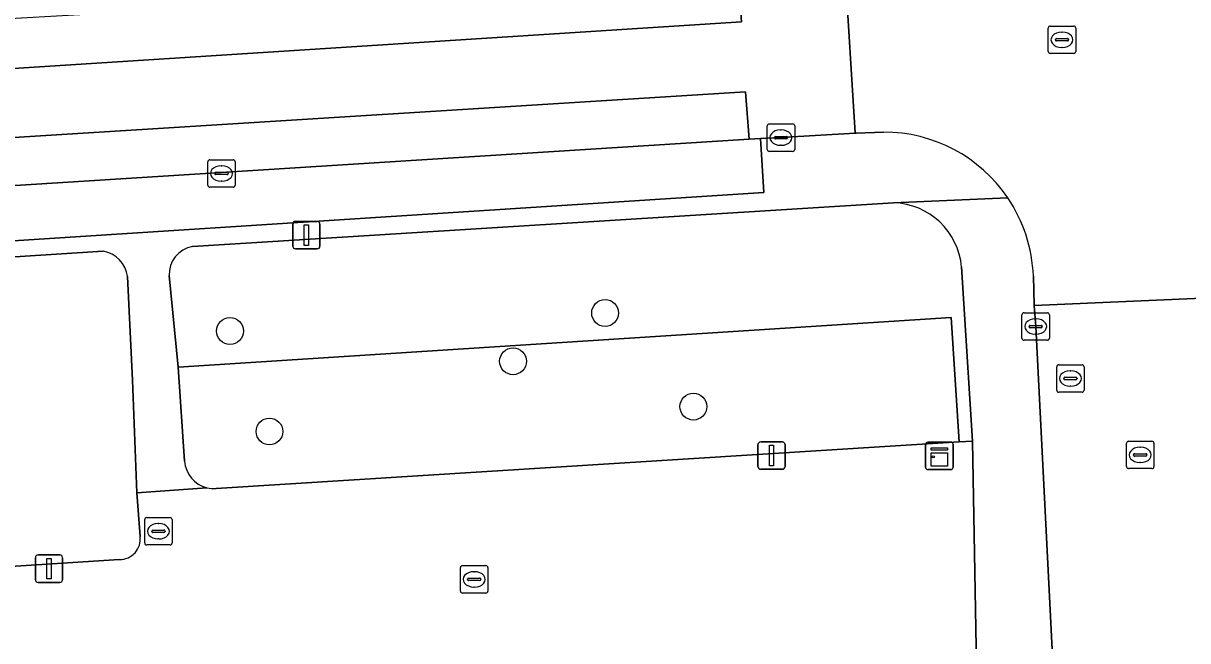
# Model space of a CAD drawing. Extents: x 159680 to 160786, y 387323 to 388340.
# Drawn here: x 160312.14 to 160354.58, y 388009.91 to 388032.41 of the extents above; entities that cross this region are included whole.
import ezdxf

# ---------------------------------------------------------------- set-up
doc = ezdxf.new("R2010")
doc.units = 0
for name, color, linetype in [('IMGEO_Boom', 7, 'Continuous'), ('IMGEO_Groenvoorziening', 7, 'Continuous'), ('IMGEO_Kast', 7, 'Continuous'), ('IMGEO_Kolk', 7, 'Continuous'), ('IMGEO_Lichtmast', 7, 'Continuous'), ('IMGEO_Parkeervlak_open', 7, 'Continuous'), ('IMGEO_Rijbaan_lokaal_gesloten', 7, 'Continuous'), ('IMGEO_Rijbaan_lokaal_open', 7, 'Continuous'), ('IMGEO_Rioolput', 7, 'Continuous'), ('IMGEO_Voetpad_open', 7, 'Continuous')]:
    doc.layers.add(name, color=color, linetype=linetype)

msp = doc.modelspace()

# ---------------------------------------------------------------- linework, layer by layer
at = {"layer": 'IMGEO_Boom'}
for centre in [(160333.347, 388021.85), (160319.671, 388021.194), (160329.991, 388020.091), (160336.565, 388018.438), (160321.111, 388017.532)]:
    msp.add_circle(centre, 0.489, dxfattribs=at)
at = {"layer": 'IMGEO_Groenvoorziening'}
for points in [[(160343.856, 388025.866), (160318.3, 388024.278)], [(160315.054, 388024.104), (160287.569, 388022.346)], [(160317.457, 388023.213), (160317.78, 388019.875), (160345.965, 388021.69), (160346.252, 388017.152), (160346.738, 388017.182), (160346.342, 388023.527)], [(160316.114, 388019.406), (160315.931, 388023.182)], [(160345.965, 388021.69), (160317.78, 388019.875), (160318.017, 388016.449)], [(160319.163, 388015.454), (160346.252, 388017.152), (160345.965, 388021.69)], [(160316.395, 388013.706), (160316.28, 388015.301), (160316.114, 388019.406)], [(160288.191, 388011.122), (160288.314, 388011.112), (160288.4, 388011.114), (160315.643, 388012.865)]]:
    msp.add_lwpolyline(points, dxfattribs=at)
for centre, radius, start, end in [((160343.781, 388023.295), 2.572, 5.1688, 88.3213), ((160318.486, 388023.264), 1.03, 100.41, 182.8633), ((160314.863, 388023.044), 1.077, 7.3685, 79.7657), ((160319.087, 388016.524), 1.073, 184.0174, 255.8618), ((160319.084, 388016.484), 1.033, 255.4711, 274.3847), ((160315.652, 388013.614), 0.749, 269.3469, 7.0486)]:
    msp.add_arc(centre, radius, start, end, dxfattribs=at)
at = {"layer": 'IMGEO_Kast'}
for p, q in [((160345.032, 388016.216), (160345.032, 388017.057)), ((160345.032, 388017.057), (160345.032, 388016.216)), ((160345.107, 388017.141), (160345.948, 388017.141)), ((160345.948, 388017.141), (160345.107, 388017.141)), ((160346.032, 388017.066), (160346.032, 388016.225)), ((160346.032, 388016.225), (160346.032, 388017.066)), ((160345.957, 388016.141), (160345.116, 388016.141)), ((160345.116, 388016.141), (160345.957, 388016.141))]:
    msp.add_line(p, q, dxfattribs=at)
for points in [[(160345.227, 388016.931), (160345.827, 388016.931), (160345.827, 388016.846), (160345.227, 388016.846), (160345.227, 388016.931)], [(160345.227, 388016.756), (160345.827, 388016.756), (160345.827, 388016.267), (160345.227, 388016.267), (160345.227, 388016.756)]]:
    msp.add_lwpolyline(points, dxfattribs=at)
msp.add_circle((160345.311, 388016.605), 0.0377, dxfattribs=at)
for centre, start, end in [((160345.11, 388017.063), 92.4484, 184.2845), ((160345.11, 388017.063), 92.4484, 184.2845), ((160345.954, 388017.063), 2.4484, 94.2845), ((160345.954, 388017.063), 2.4484, 94.2845), ((160345.11, 388016.219), 182.4484, 274.2845), ((160345.11, 388016.219), 182.4484, 274.2845), ((160345.954, 388016.219), 272.4484, 4.2845), ((160345.954, 388016.219), 272.4484, 4.2845)]:
    msp.add_arc(centre, 0.0779, start, end, dxfattribs=at)
at = {"layer": 'IMGEO_Kolk'}
for p, q in [((160339.256, 388027.815), (160339.256, 388028.667)), ((160339.331, 388028.741), (160340.183, 388028.741)), ((160339.744, 388028.521), (160339.769, 388028.521)), ((160340.257, 388028.667), (160340.257, 388027.815)), ((160339.515, 388028.235), (160339.515, 388028.247)), ((160339.953, 388028.198), (160339.555, 388028.198)), ((160339.558, 388028.284), (160339.956, 388028.284)), ((160339.999, 388028.247), (160339.999, 388028.235)), ((160340.183, 388027.741), (160339.331, 388027.741)), ((160339.767, 388027.961), (160339.742, 388027.961)), ((160318.86, 388026.509), (160318.86, 388027.361)), ((160318.935, 388027.435), (160319.787, 388027.435)), ((160319.348, 388027.215), (160319.373, 388027.215)), ((160319.861, 388027.361), (160319.861, 388026.509)), ((160319.119, 388026.929), (160319.119, 388026.941)), ((160319.557, 388026.892), (160319.159, 388026.892)), ((160319.162, 388026.978), (160319.56, 388026.978)), ((160319.603, 388026.941), (160319.603, 388026.929)), ((160319.787, 388026.435), (160318.935, 388026.435)), ((160319.371, 388026.655), (160319.346, 388026.655)), ((160348.542, 388020.931), (160348.542, 388021.783)), ((160348.617, 388021.857), (160349.469, 388021.857)), ((160349.543, 388021.783), (160349.543, 388020.931)), ((160348.801, 388021.351), (160348.801, 388021.363)), ((160349.239, 388021.314), (160348.841, 388021.314)), ((160348.844, 388021.4), (160349.242, 388021.4)), ((160349.03, 388021.637), (160349.055, 388021.637)), ((160349.285, 388021.363), (160349.285, 388021.351)), ((160349.469, 388020.857), (160348.617, 388020.857)), ((160349.053, 388021.077), (160349.028, 388021.077)), ((160316.561, 388013.47), (160316.561, 388014.322)), ((160316.636, 388014.396), (160317.488, 388014.396)), ((160317.049, 388014.176), (160317.074, 388014.176)), ((160317.562, 388014.322), (160317.562, 388013.47)), ((160316.82, 388013.89), (160316.82, 388013.902)), ((160317.258, 388013.853), (160316.86, 388013.853)), ((160316.863, 388013.939), (160317.261, 388013.939)), ((160317.072, 388013.616), (160317.047, 388013.616)), ((160317.304, 388013.902), (160317.304, 388013.89)), ((160317.488, 388013.396), (160316.636, 388013.396)), ((160328.073, 388011.717), (160328.073, 388012.569)), ((160328.148, 388012.643), (160329, 388012.643)), ((160328.561, 388012.423), (160328.586, 388012.423)), ((160329.074, 388012.569), (160329.074, 388011.717)), ((160328.332, 388012.137), (160328.332, 388012.149)), ((160328.77, 388012.1), (160328.372, 388012.1)), ((160328.375, 388012.186), (160328.773, 388012.186)), ((160328.816, 388012.149), (160328.816, 388012.137)), ((160329, 388011.643), (160328.148, 388011.643)), ((160328.584, 388011.863), (160328.559, 388011.863))]:
    msp.add_line(p, q, dxfattribs=at)
for points in [[(160339.256, 388027.815), (160339.256, 388028.667)], [(160339.331, 388028.741), (160340.183, 388028.741)], [(160340.257, 388028.667), (160340.257, 388027.815)], [(160340.183, 388027.741), (160339.331, 388027.741)], [(160318.86, 388026.509), (160318.86, 388027.361)], [(160318.935, 388027.435), (160319.787, 388027.435)], [(160319.861, 388027.361), (160319.861, 388026.509)], [(160319.787, 388026.435), (160318.935, 388026.435)], [(160348.542, 388020.931), (160348.542, 388021.783)], [(160348.617, 388021.857), (160349.469, 388021.857)], [(160349.543, 388021.783), (160349.543, 388020.931)], [(160349.469, 388020.857), (160348.617, 388020.857)], [(160316.561, 388013.47), (160316.561, 388014.322)], [(160316.636, 388014.396), (160317.488, 388014.396)], [(160317.562, 388014.322), (160317.562, 388013.47)], [(160317.488, 388013.396), (160316.636, 388013.396)], [(160328.073, 388011.717), (160328.073, 388012.569)], [(160328.148, 388012.643), (160329, 388012.643)], [(160329.074, 388012.569), (160329.074, 388011.717)], [(160329, 388011.643), (160328.148, 388011.643)]]:
    msp.add_lwpolyline(points, dxfattribs=at)
for centre, radius, start, end in [((160339.333, 388028.665), 0.0765, 91.552, 178.448), ((160339.333, 388028.665), 0.0765, 91.552, 178.448), ((160340.181, 388028.665), 0.0765, 1.552, 88.448), ((160340.181, 388028.665), 0.0765, 1.552, 88.448), ((160339.555, 388028.244), 0.0403, 85.8775, 175.7526), ((160339.552, 388028.234), 0.0366, 178.938, 274.7102), ((160339.956, 388028.241), 0.043, 264.8664, 352.4533), ((160339.96, 388028.246), 0.0386, 1.7309, 96.639), ((160339.333, 388027.817), 0.0765, 181.552, 268.448), ((160339.333, 388027.817), 0.0765, 181.552, 268.448), ((160340.181, 388027.817), 0.0765, 271.552, 358.448), ((160340.181, 388027.817), 0.0765, 271.552, 358.448), ((160318.937, 388027.359), 0.0765, 91.552, 178.448), ((160318.937, 388027.359), 0.0765, 91.552, 178.448), ((160319.785, 388027.359), 0.0765, 1.552, 88.448), ((160319.785, 388027.359), 0.0765, 1.552, 88.448), ((160319.159, 388026.938), 0.0403, 85.8775, 175.7526), ((160319.156, 388026.928), 0.0366, 178.938, 274.7102), ((160319.56, 388026.935), 0.043, 264.8664, 352.4533), ((160319.564, 388026.94), 0.0386, 1.7309, 96.639), ((160318.937, 388026.511), 0.0765, 181.552, 268.448), ((160318.937, 388026.511), 0.0765, 181.552, 268.448), ((160319.785, 388026.511), 0.0765, 271.552, 358.448), ((160319.785, 388026.511), 0.0765, 271.552, 358.448), ((160348.619, 388021.781), 0.0765, 91.552, 178.448), ((160348.619, 388021.781), 0.0765, 91.552, 178.448), ((160349.467, 388021.781), 0.0765, 1.552, 88.448), ((160349.467, 388021.781), 0.0765, 1.552, 88.448), ((160348.841, 388021.36), 0.0403, 85.8775, 175.7526), ((160348.838, 388021.35), 0.0366, 178.938, 274.7102), ((160349.242, 388021.357), 0.043, 264.8664, 352.4533), ((160349.246, 388021.362), 0.0386, 1.7309, 96.639), ((160348.619, 388020.933), 0.0765, 181.552, 268.448), ((160348.619, 388020.933), 0.0765, 181.552, 268.448), ((160349.467, 388020.933), 0.0765, 271.552, 358.448), ((160349.467, 388020.933), 0.0765, 271.552, 358.448), ((160316.638, 388014.32), 0.0765, 91.552, 178.448), ((160316.638, 388014.32), 0.0765, 91.552, 178.448), ((160317.486, 388014.32), 0.0765, 1.552, 88.448), ((160317.486, 388014.32), 0.0765, 1.552, 88.448), ((160316.86, 388013.899), 0.0403, 85.8775, 175.7526), ((160316.857, 388013.889), 0.0366, 178.938, 274.7102), ((160317.261, 388013.896), 0.043, 264.8664, 352.4533), ((160317.265, 388013.901), 0.0386, 1.7309, 96.639), ((160316.638, 388013.472), 0.0765, 181.552, 268.448), ((160316.638, 388013.472), 0.0765, 181.552, 268.448), ((160317.486, 388013.472), 0.0765, 271.552, 358.448), ((160317.486, 388013.472), 0.0765, 271.552, 358.448), ((160328.15, 388012.567), 0.0765, 91.552, 178.448), ((160328.15, 388012.567), 0.0765, 91.552, 178.448), ((160328.998, 388012.567), 0.0765, 1.552, 88.448), ((160328.998, 388012.567), 0.0765, 1.552, 88.448), ((160328.372, 388012.146), 0.0403, 85.8775, 175.7526), ((160328.369, 388012.136), 0.0366, 178.938, 274.7102), ((160328.773, 388012.143), 0.043, 264.8664, 352.4533), ((160328.777, 388012.148), 0.0386, 1.7309, 96.639), ((160328.15, 388011.719), 0.0765, 181.552, 268.448), ((160328.15, 388011.719), 0.0765, 181.552, 268.448), ((160328.998, 388011.719), 0.0765, 271.552, 358.448), ((160328.998, 388011.719), 0.0765, 271.552, 358.448)]:
    msp.add_arc(centre, radius, start, end, dxfattribs=at)
for centre, major_axis, ratio, start_param, end_param in [((160339.743, 388028.241), (-0.387, 0.002), 0.722429, 4.712389, 7.853982), ((160339.768, 388028.241), (-0.39, 0.002), 0.717154, 1.570796, 4.712389), ((160319.347, 388026.935), (-0.387, 0.002), 0.722429, 4.712389, 7.853982), ((160319.372, 388026.935), (-0.39, 0.002), 0.717154, 1.570796, 4.712389), ((160349.029, 388021.357), (-0.387, 0.002), 0.722429, 4.712389, 7.853982), ((160349.054, 388021.357), (-0.39, 0.002), 0.717154, 1.570796, 4.712389), ((160317.048, 388013.896), (-0.387, 0.002), 0.722429, 4.712389, 7.853982), ((160317.073, 388013.896), (-0.39, 0.002), 0.717154, 1.570796, 4.712389), ((160328.56, 388012.143), (-0.387, 0.002), 0.722429, 4.712389, 7.853982), ((160328.585, 388012.143), (-0.39, 0.002), 0.717154, 1.570796, 4.712389)]:
    msp.add_ellipse(centre, major_axis=major_axis, ratio=ratio, start_param=start_param, end_param=end_param, dxfattribs=at)
at = {"layer": 'IMGEO_Lichtmast'}
for p, q in [((160321.961, 388024.289), (160321.961, 388025.089)), ((160321.961, 388025.089), (160321.961, 388024.289)), ((160322.061, 388025.189), (160322.851, 388025.189)), ((160322.851, 388025.189), (160322.061, 388025.189)), ((160322.951, 388025.089), (160322.951, 388024.289)), ((160322.951, 388024.289), (160322.951, 388025.089)), ((160322.851, 388024.189), (160322.061, 388024.189)), ((160322.061, 388024.189), (160322.851, 388024.189)), ((160338.919, 388016.253), (160338.919, 388017.053)), ((160338.919, 388017.053), (160338.919, 388016.253)), ((160339.019, 388017.153), (160339.809, 388017.153)), ((160339.809, 388017.153), (160339.019, 388017.153)), ((160339.909, 388017.053), (160339.909, 388016.253)), ((160339.909, 388016.253), (160339.909, 388017.053)), ((160339.809, 388016.153), (160339.019, 388016.153)), ((160339.019, 388016.153), (160339.809, 388016.153)), ((160312.577, 388012.131), (160312.577, 388012.931)), ((160312.577, 388012.931), (160312.577, 388012.131)), ((160312.677, 388013.031), (160313.467, 388013.031)), ((160313.467, 388013.031), (160312.677, 388013.031)), ((160313.567, 388012.931), (160313.567, 388012.131)), ((160313.567, 388012.131), (160313.567, 388012.931)), ((160313.467, 388012.031), (160312.677, 388012.031)), ((160312.677, 388012.031), (160313.467, 388012.031))]:
    msp.add_line(p, q, dxfattribs=at)
for points in [[(160322.381, 388025.064), (160322.531, 388025.064), (160322.531, 388024.314), (160322.381, 388024.314), (160322.381, 388025.064)], [(160339.339, 388017.028), (160339.489, 388017.028), (160339.489, 388016.278), (160339.339, 388016.278), (160339.339, 388017.028)], [(160312.997, 388012.906), (160313.147, 388012.906), (160313.147, 388012.156), (160312.997, 388012.156), (160312.997, 388012.906)]]:
    msp.add_lwpolyline(points, dxfattribs=at)
for centre, start, end in [((160322.061, 388025.089), 90, 180), ((160322.061, 388025.089), 90, 180), ((160322.851, 388025.089), 0, 90), ((160322.851, 388025.089), 360, 90), ((160322.061, 388024.289), 180, 270), ((160322.061, 388024.289), 180, 270), ((160322.851, 388024.289), 270, 0), ((160322.851, 388024.289), 270, 0), ((160339.019, 388017.053), 90, 180), ((160339.019, 388017.053), 90, 180), ((160339.809, 388017.053), 0, 90), ((160339.809, 388017.053), 360, 90), ((160339.019, 388016.253), 180, 270), ((160339.019, 388016.253), 180, 270), ((160339.809, 388016.253), 270, 0), ((160339.809, 388016.253), 270, 0), ((160312.677, 388012.931), 90, 180), ((160312.677, 388012.931), 90, 180), ((160313.467, 388012.931), 0, 90), ((160313.467, 388012.931), 360, 90), ((160312.677, 388012.131), 180, 270), ((160312.677, 388012.131), 180, 270), ((160313.467, 388012.131), 270, 0), ((160313.467, 388012.131), 270, 0)]:
    msp.add_arc(centre, 0.1, start, end, dxfattribs=at)
at = {"layer": 'IMGEO_Parkeervlak_open'}
msp.add_lwpolyline([(160339.005, 388028.206), (160338.592, 388028.187), (160297.975, 388025.628), (160280.045, 388024.494), (160259.103, 388023.167), (160255.446, 388022.909), (160255.596, 388020.929), (160308.738, 388024.292), (160339.136, 388026.242)], close=True, dxfattribs=at)
at = {"layer": 'IMGEO_Rijbaan_lokaal_gesloten'}
for points in [[(160338.195, 388034.165), (160336.541, 388034.05), (160330.104, 388033.673), (160318.787, 388033.009), (160317.603, 388032.912), (160309.501, 388032.454), (160297.65, 388031.683), (160297.399, 388031.668), (160289.544, 388031.148), (160279.473, 388030.494), (160277.493, 388030.35), (160269.356, 388029.816), (160263.039, 388029.425), (160258.564, 388029.153), (160245.382, 388028.282), (160245.491, 388026.537), (160290.916, 388029.427), (160338.317, 388032.462)], [(160338.592, 388028.187), (160338.462, 388029.906), (160303.208, 388027.708), (160245.653, 388024.011), (160245.738, 388022.293), (160255.446, 388022.909), (160259.103, 388023.167), (160280.045, 388024.494), (160297.975, 388025.628)]]:
    msp.add_lwpolyline(points, close=True, dxfattribs=at)
at = {"layer": 'IMGEO_Rijbaan_lokaal_open'}
msp.add_lwpolyline([(160342.087, 388034.465), (160339.206, 388034.235), (160338.195, 388034.165), (160338.317, 388032.462), (160290.916, 388029.427), (160245.491, 388026.537), (160245.653, 388024.011), (160303.208, 388027.708), (160338.462, 388029.906), (160338.592, 388028.187), (160339.005, 388028.206), (160339.757, 388028.241), (160342.466, 388028.402)], close=True, dxfattribs=at)
for points in [[(160343.132, 388034.504), (160342.087, 388034.465), (160342.466, 388028.402), (160342.495, 388028.403), (160343.496, 388028.444)], [(160348.96, 388023.193), (160348.99, 388022.129), (160355.954, 388022.426), (160355.836, 388024.169)], [(160358.017, 387990.056), (160357.405, 388000), (160356.971, 388007.059), (160356.721, 388011.124), (160356.557, 388013.782), (160355.985, 388021.607), (160355.954, 388022.426), (160348.99, 388022.129), (160349.043, 388021.357), (160349.685, 388008.865), (160351.172, 387985.211), (160352.606, 387967.09)]]:
    msp.add_lwpolyline(points, dxfattribs=at)
for centre, radius, start, end in [((160343.504, 388022.982), 5.462, 34.0867, 90.085), ((160343.491, 388022.982), 5.473, 2.2107, 34.0067)]:
    msp.add_arc(centre, radius, start, end, dxfattribs=at)
at = {"layer": 'IMGEO_Rioolput'}
for p, q in [((160349.576, 388032.308), (160350.428, 388032.308)), ((160349.501, 388031.382), (160349.501, 388032.234)), ((160349.803, 388031.851), (160350.201, 388031.851)), ((160349.989, 388032.088), (160350.014, 388032.088)), ((160350.502, 388032.234), (160350.502, 388031.382)), ((160349.76, 388031.802), (160349.76, 388031.814)), ((160350.198, 388031.765), (160349.8, 388031.765)), ((160350.012, 388031.528), (160349.987, 388031.528)), ((160350.244, 388031.814), (160350.244, 388031.802)), ((160350.428, 388031.308), (160349.576, 388031.308)), ((160349.883, 388019.963), (160350.735, 388019.963)), ((160349.808, 388019.037), (160349.808, 388019.889)), ((160350.296, 388019.743), (160350.321, 388019.743)), ((160350.809, 388019.889), (160350.809, 388019.037)), ((160350.067, 388019.457), (160350.067, 388019.469)), ((160350.505, 388019.42), (160350.107, 388019.42)), ((160350.11, 388019.506), (160350.508, 388019.506)), ((160350.319, 388019.183), (160350.294, 388019.183)), ((160350.551, 388019.469), (160350.551, 388019.457)), ((160350.735, 388018.963), (160349.883, 388018.963)), ((160352.354, 388016.253), (160352.354, 388017.105)), ((160352.429, 388017.179), (160353.281, 388017.179)), ((160353.355, 388017.105), (160353.355, 388016.253)), ((160352.613, 388016.673), (160352.613, 388016.685)), ((160353.051, 388016.636), (160352.653, 388016.636)), ((160352.656, 388016.722), (160353.054, 388016.722)), ((160352.842, 388016.959), (160352.867, 388016.959)), ((160353.097, 388016.685), (160353.097, 388016.673)), ((160353.281, 388016.179), (160352.429, 388016.179)), ((160352.865, 388016.399), (160352.84, 388016.399))]:
    msp.add_line(p, q, dxfattribs=at)
for points in [[(160349.576, 388032.308), (160350.428, 388032.308)], [(160349.501, 388031.382), (160349.501, 388032.234)], [(160350.502, 388032.234), (160350.502, 388031.382)], [(160350.428, 388031.308), (160349.576, 388031.308)], [(160349.883, 388019.963), (160350.735, 388019.963)], [(160349.808, 388019.037), (160349.808, 388019.889)], [(160350.809, 388019.889), (160350.809, 388019.037)], [(160350.735, 388018.963), (160349.883, 388018.963)], [(160352.354, 388016.253), (160352.354, 388017.105)], [(160352.429, 388017.179), (160353.281, 388017.179)], [(160353.355, 388017.105), (160353.355, 388016.253)], [(160353.281, 388016.179), (160352.429, 388016.179)]]:
    msp.add_lwpolyline(points, dxfattribs=at)
for centre, radius, start, end in [((160349.578, 388032.232), 0.0765, 91.552, 178.448), ((160349.578, 388032.232), 0.0765, 91.552, 178.448), ((160350.426, 388032.232), 0.0765, 1.552, 88.448), ((160350.426, 388032.232), 0.0765, 1.552, 88.448), ((160349.8, 388031.811), 0.0403, 85.8775, 175.7526), ((160350.205, 388031.813), 0.0386, 1.7309, 96.639), ((160349.797, 388031.801), 0.0366, 178.938, 274.7102), ((160350.201, 388031.808), 0.043, 264.8664, 352.4533), ((160349.578, 388031.384), 0.0765, 181.552, 268.448), ((160349.578, 388031.384), 0.0765, 181.552, 268.448), ((160350.426, 388031.384), 0.0765, 271.552, 358.448), ((160350.426, 388031.384), 0.0765, 271.552, 358.448), ((160349.885, 388019.887), 0.0765, 91.552, 178.448), ((160349.885, 388019.887), 0.0765, 91.552, 178.448), ((160350.733, 388019.887), 0.0765, 1.552, 88.448), ((160350.733, 388019.887), 0.0765, 1.552, 88.448), ((160350.107, 388019.466), 0.0403, 85.8775, 175.7526), ((160350.104, 388019.456), 0.0366, 178.938, 274.7102), ((160350.508, 388019.463), 0.043, 264.8664, 352.4533), ((160350.512, 388019.468), 0.0386, 1.7309, 96.639), ((160349.885, 388019.039), 0.0765, 181.552, 268.448), ((160349.885, 388019.039), 0.0765, 181.552, 268.448), ((160350.733, 388019.039), 0.0765, 271.552, 358.448), ((160350.733, 388019.039), 0.0765, 271.552, 358.448), ((160352.431, 388017.103), 0.0765, 91.552, 178.448), ((160352.431, 388017.103), 0.0765, 91.552, 178.448), ((160353.279, 388017.103), 0.0765, 1.552, 88.448), ((160353.279, 388017.103), 0.0765, 1.552, 88.448), ((160352.653, 388016.682), 0.0403, 85.8775, 175.7526), ((160352.65, 388016.672), 0.0366, 178.938, 274.7102), ((160353.054, 388016.679), 0.043, 264.8664, 352.4533), ((160353.058, 388016.684), 0.0386, 1.7309, 96.639), ((160352.431, 388016.255), 0.0765, 181.552, 268.448), ((160352.431, 388016.255), 0.0765, 181.552, 268.448), ((160353.279, 388016.255), 0.0765, 271.552, 358.448), ((160353.279, 388016.255), 0.0765, 271.552, 358.448)]:
    msp.add_arc(centre, radius, start, end, dxfattribs=at)
for centre, major_axis, ratio, start_param, end_param in [((160349.988, 388031.808), (-0.387, 0.002), 0.722429, 4.712389, 7.853982), ((160350.013, 388031.808), (-0.39, 0.002), 0.717154, 1.570796, 4.712389), ((160350.295, 388019.463), (-0.387, 0.002), 0.722429, 4.712389, 7.853982), ((160350.32, 388019.463), (-0.39, 0.002), 0.717154, 1.570796, 4.712389), ((160352.841, 388016.679), (-0.387, 0.002), 0.722429, 4.712389, 7.853982), ((160352.866, 388016.679), (-0.39, 0.002), 0.717154, 1.570796, 4.712389)]:
    msp.add_ellipse(centre, major_axis=major_axis, ratio=ratio, start_param=start_param, end_param=end_param, dxfattribs=at)
at = {"layer": 'IMGEO_Voetpad_open'}
for points in [[(160343.496, 388028.444), (160342.495, 388028.403), (160342.466, 388028.402), (160339.757, 388028.241), (160339.005, 388028.206), (160339.136, 388026.242), (160308.738, 388024.292), (160255.596, 388020.929), (160255.446, 388022.909), (160245.738, 388022.293), (160235.933, 388021.671), (160228.198, 388021.177)], [(160318.3, 388024.278), (160343.856, 388025.866), (160348.028, 388026.043)], [(160348.028, 388026.043), (160343.856, 388025.866)], [(160287.569, 388022.346), (160315.054, 388024.104)], [(160346.342, 388023.527), (160346.738, 388017.182), (160346.91, 388007.636)], [(160315.931, 388023.182), (160316.114, 388019.406), (160316.28, 388015.301), (160318.825, 388015.484)], [(160318.017, 388016.449), (160317.78, 388019.875), (160317.457, 388023.213)], [(160352.606, 387967.09), (160351.172, 387985.211), (160349.685, 388008.865), (160349.043, 388021.357), (160348.99, 388022.129), (160348.96, 388023.193)], [(160346.738, 388017.182), (160346.252, 388017.152), (160319.163, 388015.454)], [(160346.91, 388007.636), (160346.738, 388017.182)], [(160318.825, 388015.484), (160316.28, 388015.301), (160316.395, 388013.706)], [(160315.643, 388012.865), (160288.4, 388011.114), (160288.314, 388011.112), (160284.972, 388010.902)]]:
    msp.add_lwpolyline(points, dxfattribs=at)
for centre, radius, start, end in [((160343.504, 388022.982), 5.462, 34.0867, 90.085), ((160343.491, 388022.982), 5.473, 2.2107, 34.0067), ((160343.781, 388023.295), 2.572, 5.1688, 88.3213), ((160318.486, 388023.264), 1.03, 100.41, 182.8633), ((160314.863, 388023.044), 1.077, 7.3685, 79.7657), ((160319.087, 388016.524), 1.073, 184.0174, 255.8618), ((160319.084, 388016.484), 1.033, 255.4711, 274.3847), ((160315.652, 388013.614), 0.749, 269.3469, 7.0486)]:
    msp.add_arc(centre, radius, start, end, dxfattribs=at)

doc.saveas('drawing.dxf')
